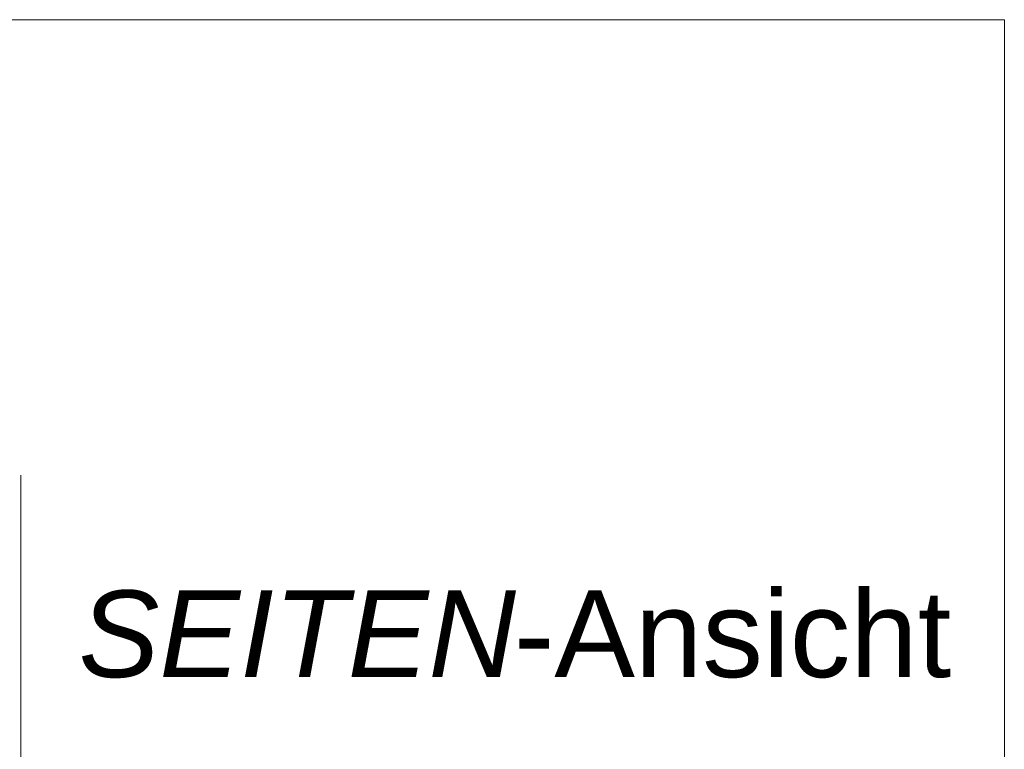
# Model space of a CAD drawing. Extents: x -720 to 300, y 62 to 1162.
# Tile 271 of 278: x 161 to 177, y 1037 to 1048. Entities that reach past the tile are written whole.
import ezdxf
from ezdxf.lldxf.tags import DXFTag

# ---------------------------------------------------------------- set-up
doc = ezdxf.new("R2010")
doc.units = 0
doc.layers.get('0').update_dxf_attribs({"lineweight": 13})
doc.layers.add('E_Detail_Beschriftung', color=7, linetype='Continuous', lineweight=13, true_color=0x009900)
doc.layers.add('E_Detail_Linie_Text_Bem', color=7, linetype='Continuous', lineweight=13)
doc.styles.get("Standard").update_dxf_attribs({"font": 'ARIALN.TTF'})
tags = doc.linetypes.add('fein_strichliert-A06G942X8I', pattern=[4, 1, -2, 1]).pattern_tags.tags
tags[8:9] = [DXFTag(74, 4), DXFTag(75, 0), DXFTag(340, '0'), DXFTag(46, 0.0), DXFTag(50, 0.0), DXFTag(44, 0.0), DXFTag(45, 0.0)]
tags[6:7] = [DXFTag(74, 4), DXFTag(75, 0), DXFTag(340, '0'), DXFTag(46, 0.0), DXFTag(50, 0.0), DXFTag(44, 0.0), DXFTag(45, 0.0)]
tags[4:5] = [DXFTag(74, 4), DXFTag(75, 0), DXFTag(340, '0'), DXFTag(46, 0.0), DXFTag(50, 0.0), DXFTag(44, 0.0), DXFTag(45, 0.0)]

# ---------------------------------------------------------------- blocks, each defined once
blk = doc.blocks.new('Referenz-A06G942Y8I')
at = {"layer": 'E_Detail_Linie_Text_Bem', "linetype": 'fein_strichliert-A06G942X8I', "ltscale": 0.65}
for p, q in [((176.51, 1048.373), (113.74, 1048.373)), ((176.51, 987.057), (176.51, 1048.373)), ((160.628, 988.138), (160.628, 1041.017))]:
    blk.add_line(p, q, dxfattribs=at)
at = {"layer": 'E_Detail_Beschriftung', "linetype": 'Continuous', "lineweight": -2, "ltscale": 0.25, "char_height": 1.4, "attachment_point": 1}
for s, insert in [('{\\fArial;-Ansicht}', (168.59, 1039.152)), ('{\\fArial|b0|i1;SEITEN}', (161.56, 1039.152))]:
    blk.add_mtext(s, dxfattribs=dict(at, insert=insert))

msp = doc.modelspace()

# ---------------------------------------------------------------- block references
at = {"color": 8, "lineweight": 25, "ltscale": 0.25, "true_color": 0x808080}
msp.add_blockref('Referenz-A06G942Y8I', (0, 0), dxfattribs=at)

doc.saveas('drawing.dxf')
